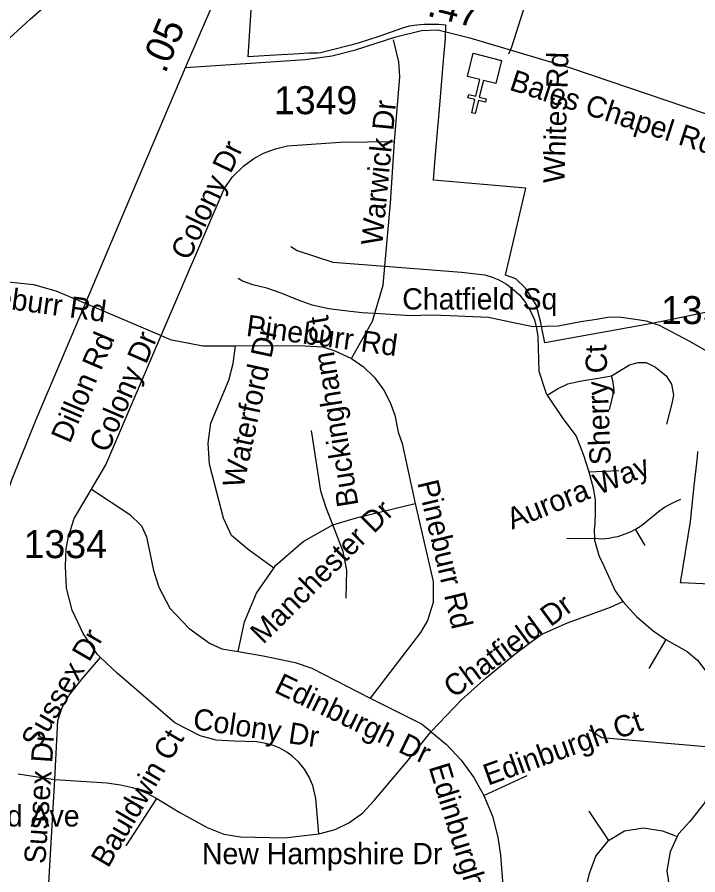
# Model space of a CAD drawing. Extents: x 1662474 to 1856135, y 779280 to 917889.
# Drawn here: x 1720032 to 1723070, y 808968 to 812795 of the extents above; entities that cross this region are included whole.
import ezdxf

# ---------------------------------------------------------------- set-up
doc = ezdxf.new("R2010")
doc.units = 0
for name, color, linetype in [('Exist Boundary Political City Limit New', 7, 'Continuous'), ('Exist Cultural Church CELL', 7, 'Continuous'), ('Exist Hydrographic Misc Water Feature', 7, 'Continuous'), ('Exist Road Non-System Type 51', 7, 'Continuous'), ('Exist Road Non-System Type 51 Label', 7, 'Continuous'), ('Exist Road Secondary Mileage Tenths English Label', 7, 'Continuous'), ('Exist Road Secondary Type 51 Attributed', 7, 'Continuous'), ('Exist Road Secondary Type 51 Label', 7, 'Continuous'), ('Exist Road Secondary Type 51 Number Label', 7, 'Continuous'), ('Exist Utilities Electrical Transmission Line', 7, 'Continuous'), ('Map Preparation Boundary City Limit Buffer Line', 7, 'Continuous')]:
    doc.layers.add(name, color=color, linetype=linetype)

msp = doc.modelspace()

# ---------------------------------------------------------------- linework, layer by layer
at = {"layer": 'Exist Boundary Political City Limit New'}
for points in [[(1721889.9, 812067.8), (1721896.5, 812146.8), (1721903.8, 812233.2), (1721909.5, 812302.2), (1721910.8, 812315.7), (1721918, 812402.7), (1721925.5, 812493.2), (1721934.6, 812601.8), (1721943, 812700.1), (1721944.6, 812759.4), (1721912.5, 812761.9), (1721880.4, 812762.8), (1721848.2, 812761.9), (1721832.5, 812760.7), (1721816.2, 812759.4), (1721781.2, 812754.8), (1721746.8, 812744.7), (1721650, 812710.6), (1721645.9, 812709.1), (1721554.1, 812679.1), (1721520.9, 812669.6), (1721433.6, 812647.5), (1721385.2, 812636.4), (1721372.5, 812634.8), (1721345.8, 812635.1), (1721333.9, 812634.8), (1721266, 812630.7), (1721158.2, 812624.2), (1721062.6, 812618.5), (1721078, 812850.4)], [(1723145.4, 811485.4), (1722952.9, 811446.4), (1722856.2, 811426.9), (1722584, 811377.5), (1722386.6, 811341.3), (1722367, 811438), (1722347.5, 811512), (1722300.8, 811586.1), (1722257.9, 811627), (1722211.1, 811644.2), (1722302, 812032), (1721889.9, 812067.8)], [(1723346.9, 810254.6), (1722997.1, 810271), (1722992.8, 810271.3), (1722994.2, 810280.2), (1723036.8, 810544.8), (1723053.8, 810703), (1723067.4, 810830.4), (1723069.8, 810856.4)]]:
    msp.add_lwpolyline(points, dxfattribs=at)
at = {"layer": 'Exist Cultural Church CELL'}
msp.add_lwpolyline([(1722167.8, 812499.1), (1722112.5, 812512.7), (1722094.1, 812438.8), (1722125.2, 812431.1), (1722121.3, 812415.6), (1722090.3, 812423.3), (1722075.8, 812364.9), (1722060.3, 812368.8), (1722074.7, 812427.1), (1722043.7, 812434.8), (1722047.5, 812450.4), (1722078.6, 812442.6), (1722096.9, 812516.5), (1722041, 812530.5), (1722066.6, 812633.9), (1722193.4, 812602.4)], close=True, dxfattribs=at)
at = {"layer": 'Exist Hydrographic Misc Water Feature'}
msp.add_lwpolyline([(1723207.1, 811248.7), (1723034, 811348.4), (1722898.9, 811419.6), (1722840.8, 811438.2), (1722729.1, 811455.3), (1722677, 811455.7), (1722616.9, 811446.3), (1722546.8, 811435), (1722446.5, 811416), (1722334.6, 811413), (1722246.6, 811431.8), (1722134.8, 811454.9), (1721962.8, 811462.6), (1721882.8, 811465.3), (1721786.7, 811462.2), (1721674.9, 811469.3), (1721570.9, 811476.2), (1721494.9, 811485), (1721422.9, 811493.6), (1721349.1, 811510.4), (1721283.3, 811533), (1721209.6, 811563.7), (1721145.7, 811586.3), (1721084, 811600.9), (1721038, 811617.3), (1721018.1, 811629.5)], dxfattribs=at)
at = {"layer": 'Exist Road Non-System Type 51'}
for p, q in [((1720335.2, 811518.4), (1720674.9, 811373.8)), ((1722583.5, 810766.4), (1722717.4, 810772.4)), ((1722834.6, 810437), (1722791.9, 810510.2)), ((1722484.9, 810469.4), (1722607.9, 810469.6)), ((1722926.9, 810017.9), (1722851.5, 809888.8)), ((1720036.4, 809418.4), (1720199.6, 809393.8)), ((1722114.8, 809321.6), (1722307.9, 809410.5)), ((1720519.2, 809097.7), (1720655.8, 809308.4)), ((1722583.2, 809251.8), (1722671.4, 809120.8))]:
    msp.add_line(p, q, dxfattribs=at)
for points in [[(1722226.4, 812631.2), (1722238.9, 812662.9), (1722373.9, 813085.5), (1722391.6, 813148.5), (1722430.5, 813322), (1722436, 813426.5), (1722435.5, 813522.5), (1722443.1, 813541.9), (1722454.4, 813559.5), (1722474.6, 813577.9), (1722492.8, 813587.9), (1722519.5, 813595), (1722547.4, 813593.9), (1722708.4, 813574.8), (1722804, 813567.4), (1722846.2, 813566.4), (1722887.1, 813576.4), (1722910.2, 813605.8), (1722915.2, 813635.9), (1722936.2, 813985.8)], [(1721716.4, 812240.7), (1721740.2, 812528.6), (1721735.8, 812595.2), (1721711.6, 812694.4)], [(1720674.9, 811373.8), (1720955.5, 812029.7), (1720993.5, 812082.4), (1721043.1, 812132), (1721088.9, 812165.1), (1721131.9, 812188.2), (1721184.4, 812208.1), (1721239.1, 812220.8), (1721472.8, 812237.8), (1721716.4, 812240.7)], [(1721672.2, 811684), (1721698.8, 811965.6), (1721716.4, 812240.7)], [(1721252.9, 811772.4), (1721281.8, 811753.2), (1721440.2, 811702.4), (1721672.2, 811684)], [(1721524.2, 811272.2), (1721617.4, 811439.1), (1721665.1, 811599.2), (1721672.2, 811684)], [(1721672.2, 811684), (1722015, 811657.5), (1722119.5, 811645.2), (1722152, 811635.4), (1722182.2, 811622.4), (1722215.2, 811603.9), (1722241.5, 811584.8), (1722273.6, 811555.4), (1722301.1, 811521.2), (1722323.1, 811483.8), (1722340.5, 811444.1), (1722350.1, 811407.6), (1722356.2, 811369.9), (1722360.6, 811215.2), (1722390.9, 811120.8), (1722397.6, 811107.9)], [(1719922.9, 811619.4), (1720007.4, 811613.1), (1720105.6, 811601.4), (1720204, 811573.8), (1720335.2, 811518.4)], [(1720364.4, 810689.2), (1720428.1, 810797.7), (1720674.9, 811373.8)], [(1720674.9, 811373.8), (1720715.4, 811356.4), (1720861.2, 811328.9), (1721006.1, 811327.9)], [(1721177.2, 810336.8), (1721063.4, 810419.4), (1720988.2, 810481.9), (1720953.1, 810558.9), (1720890.1, 810800), (1720884.1, 810894.2), (1720895.9, 810982.7), (1720976.8, 811175.1), (1720996.1, 811249.6), (1721006.1, 811327.9)], [(1721006.1, 811327.9), (1721288.9, 811330.2), (1721395.6, 811323.4), (1721449.6, 811306.6), (1721524.2, 811272.2)], [(1721524.2, 811272.2), (1721577, 811234.1), (1721626.4, 811186.4), (1721667.9, 811130.7), (1721696.6, 811076.1), (1721717.9, 811018.4), (1721732.9, 810943.4), (1721750.1, 810892.2), (1721808.2, 810625.5)], [(1722684.1, 811194.2), (1722764.6, 811243.4), (1722803.1, 811254.6), (1722838.4, 811253.5), (1722880.9, 811233.9), (1722927.9, 811195.2), (1722951.8, 811156.7), (1722960.4, 811107.9), (1722953.9, 811070.6), (1722930, 810978.8)], [(1722397.6, 811107.9), (1722443.6, 811136.8), (1722489.4, 811158.5), (1722543.6, 811171.1), (1722634.1, 811185.6), (1722684.1, 811194.2)], [(1722675.9, 811043.4), (1722696.6, 811129.7), (1722692.4, 811166.2), (1722684.1, 811194.2)], [(1722397.6, 811107.9), (1722467.2, 811004.8), (1722526.6, 810926), (1722559.4, 810840.4), (1722583.5, 810766.4)], [(1721440.5, 810529.4), (1721410.9, 810605.8), (1721387.5, 810680.6), (1721345.5, 810950.4)], [(1722583.5, 810766.4), (1722602.4, 810695.2), (1722612.1, 810639.4), (1722612.1, 810583.8), (1722610.4, 810537.2), (1722607.4, 810506.4), (1722607.9, 810469.6)], [(1720404.4, 809937.9), (1720390.9, 809950.7), (1720326.4, 810045.4), (1720278.1, 810148.6), (1720252.1, 810247.2), (1720247.6, 810344.9), (1720250.8, 810422.6), (1720261.5, 810477.2), (1720286.8, 810558), (1720364.4, 810689.2)], [(1720364.4, 810689.2), (1720535, 810576.4), (1720587.5, 810525.5), (1720609.2, 810476.7), (1720640.2, 810326.2), (1720663.9, 810251.2), (1720712.9, 810157.2), (1720798, 810069.1), (1720890.9, 810001.9), (1720944.8, 809976.9), (1721017.9, 809964.1)], [(1722791.9, 810510.2), (1722813.4, 810523.9), (1722826.6, 810533.4), (1722900.4, 810592.9), (1722920.2, 810607.9), (1722946.5, 810622.6), (1722969.4, 810633.9), (1722993.2, 810644.6)], [(1721440.5, 810529.4), (1721550.2, 810562.2), (1721808.2, 810625.5)], [(1721808.2, 810625.5), (1721888.2, 810276.2), (1721888.2, 810182.4), (1721863.4, 810102.9), (1721832.1, 810049.9), (1721607.9, 809755.9)], [(1721177.2, 810336.8), (1721185.1, 810347.8), (1721309, 810455.2), (1721440.5, 810529.4)], [(1721499.9, 810202.7), (1721503, 810327.9), (1721486.6, 810411.4), (1721440.5, 810529.4)], [(1722607.9, 810469.6), (1722637.4, 810467.5), (1722659.4, 810469), (1722672.2, 810470.6), (1722692.1, 810474), (1722712.1, 810478.2), (1722733.9, 810485.1), (1722757, 810493.4), (1722774.9, 810501.9), (1722791.9, 810510.2)], [(1722607.9, 810469.6), (1722608.1, 810460.7), (1722628.6, 810388.2), (1722643.4, 810359.9), (1722654.6, 810337), (1722700.9, 810234.9), (1722734.1, 810186.9)], [(1721017.9, 809964.1), (1721047.1, 810097.4), (1721099.9, 810224.7), (1721177.2, 810336.8)], [(1721879.1, 809607.4), (1722014.5, 809748.6), (1722126.9, 809848.4), (1722260.4, 809958), (1722370.4, 810040.4), (1722488.2, 810092.2), (1722679.9, 810161.9), (1722734.1, 810186.9)], [(1722734.1, 810186.9), (1722795.6, 810121.2), (1722870.6, 810056.8), (1722926.9, 810017.9)], [(1722926.9, 810017.9), (1723022.6, 809965.1), (1723068.2, 809926.2), (1723100.9, 809883.2), (1723132.1, 809826.2), (1723145.4, 809777.8), (1723150.6, 809720.2), (1723145.4, 809632.9), (1723139.4, 809538.1)], [(1721017.9, 809964.1), (1721130.5, 809945.4), (1721272.5, 809916), (1721347.1, 809889.8), (1721607.9, 809755.9)], [(1720199.6, 809393.8), (1720213.5, 809655.9), (1720232.4, 809714.2), (1720263.9, 809770.1), (1720322.1, 809842.9), (1720404.4, 809937.9)], [(1721378.6, 809151.2), (1721364.6, 809308.4), (1721350.8, 809367), (1721335, 809404.2), (1721314, 809439.2), (1721288.9, 809469.9), (1721259.1, 809497.4), (1721234.8, 809515.5), (1721204, 809533.1), (1721175.9, 809544.7), (1721142.1, 809554.4), (1721101.1, 809560.9), (1720999.6, 809563.9), (1720919.5, 809568.9), (1720848.9, 809587.9), (1720736.1, 809646.2), (1720478.1, 809868.2), (1720404.4, 809937.9)], [(1721607.9, 809755.9), (1721836.9, 809641), (1721879.1, 809607.4)], [(1721378.6, 809151.2), (1721450.8, 809169.9), (1721512.6, 809199.8), (1721572.8, 809242.6), (1721624.5, 809299), (1721771.1, 809472.8), (1721879.1, 809607.4)], [(1721879.1, 809607.4), (1721881.6, 809605.2), (1721948.6, 809549.9), (1722014, 809479.6), (1722070.1, 809401.9), (1722114.8, 809321.6)], [(1722584.1, 809616.4), (1722640.8, 809581.4), (1723139.4, 809538.1)], [(1723139.4, 809538.1), (1723137.1, 809467.5), (1723134.1, 809422.4), (1723129.6, 809379.9), (1723101.4, 809289.9), (1723034.1, 809206.4), (1722983.8, 809150.4), (1722978, 809138.4)], [(1720151, 808748.1), (1720159.9, 808788), (1720166.2, 808830), (1720169.1, 808861.4), (1720173.4, 808930.8), (1720199.6, 809393.8)], [(1720199.6, 809393.8), (1720432.4, 809379), (1720492.5, 809369.9), (1720546.9, 809357), (1720608.5, 809334.4), (1720655.8, 809308.4)], [(1720655.8, 809308.4), (1720758.4, 809246.5), (1720879.6, 809178.5), (1720954.4, 809149.1), (1721029, 809137), (1721225.2, 809133.1), (1721378.6, 809151.2)], [(1722114.8, 809321.6), (1722152.6, 809229.2), (1722177.2, 809136.5), (1722189.4, 809055.2), (1722198.8, 808919.8), (1722267, 808794.5), (1722333.4, 808729.7), (1722407.4, 808686.4), (1722456.8, 808661.2)], [(1722671.4, 809120.8), (1722742.6, 809164.9), (1722826.6, 809178.2), (1722911.9, 809164.1), (1722963.1, 809144.2), (1722978, 809138.4)], [(1722456.8, 808661.2), (1722498.8, 808742.9), (1722533.9, 808815.5), (1722566.5, 808896.7), (1722587.1, 808978), (1722614.2, 809051.5), (1722671.4, 809120.8)], [(1722978, 809138.4), (1722945.4, 809069.9), (1722931, 808986.4), (1722944.9, 808894.5), (1722980.9, 808798.8), (1723014, 808702.2), (1723026, 808605), (1723021.1, 808511.1), (1723013.6, 808417.9), (1723006.1, 808333.7), (1723002.6, 808243.1), (1722991.6, 808194), (1722988.5, 808181.7)]]:
    msp.add_lwpolyline(points, dxfattribs=at)
at = {"layer": 'Exist Road Secondary Type 51 Attributed'}
for points in [[(1720784, 812571.2), (1720912.6, 812869.4), (1721009.3, 813093.4), (1721265, 813615.5), (1721431.7, 813982.1), (1721587.4, 814337.6), (1721715.2, 814639.7), (1721831.9, 814950.7), (1721928, 815202.4), (1721962.7, 815286.2), (1721997.4, 815390.2), (1722009, 815497.2), (1722006.1, 815598.3), (1721985.8, 815679.2), (1721945.3, 815812.1), (1721890.4, 815994.1), (1721861.5, 816124.1), (1721855.7, 816233.9), (1721881.7, 816347.2), (1721913.5, 816445.4), (1721949.3, 816526.9), (1721979.6, 816588.7)], [(1720784, 812571.2), (1721318.1, 812605.7), (1721436.1, 812623), (1721542.6, 812648.9), (1721722.5, 812706.7), (1721836, 812735.6), (1721909.9, 812738.3), (1722052.4, 812702.8), (1722501.5, 812568.7), (1723189.7, 812334.9)], [(1717637.6, 809495.9), (1718683.8, 809472.9), (1719333.9, 809445.6), (1719475.2, 809439), (1719534.6, 809440.5), (1719553.7, 809444.4), (1719593.4, 809458.7), (1719593.8, 809458.9), (1719619.7, 809475.1), (1719642.7, 809507.9), (1719675.6, 809583.4), (1719757.7, 809878.9), (1719921.9, 810476.3), (1719978.9, 810647.6), (1720010.6, 810737.7), (1720116.3, 810999.7), (1720247.7, 811307), (1720340.2, 811525.5), (1720565.3, 812056.5), (1720784, 812571.2)]]:
    msp.add_lwpolyline(points, dxfattribs=at)
at = {"layer": 'Exist Utilities Electrical Transmission Line'}
msp.add_lwpolyline([(1716438.8, 809461.3), (1716787.4, 809798.2), (1717249.4, 810227.3), (1717691.2, 810629), (1718049.5, 810965.7), (1718432.3, 811308.1), (1718833.1, 811664), (1719416.5, 812185.8), (1719829.3, 812547.7), (1720090.8, 812785.9), (1720518, 813163.6), (1720959.3, 813541.3), (1721768.9, 813955.8), (1722056.4, 814211.5), (1722378.9, 814528.9), (1722668.3, 814796.8), (1722743.8, 814891.4), (1723015.9, 815165.2), (1723256.8, 815392.1), (1723447.4, 815577.2), (1723666.2, 815783.8), (1724225, 816289.8)], dxfattribs=at)
at = {"layer": 'Map Preparation Boundary City Limit Buffer Line'}
for points in [[(1721889.9, 812067.8), (1721896.5, 812146.8), (1721903.8, 812233.2), (1721909.5, 812302.2), (1721910.8, 812315.7), (1721918, 812402.7), (1721925.5, 812493.2), (1721934.6, 812601.8), (1721943, 812700.1), (1721944.6, 812759.4), (1721912.5, 812761.9), (1721880.4, 812762.8), (1721848.2, 812761.9), (1721832.5, 812760.7), (1721816.2, 812759.4), (1721781.2, 812754.8), (1721746.8, 812744.7), (1721650, 812710.6), (1721645.9, 812709.1), (1721554.1, 812679.1), (1721520.9, 812669.6), (1721433.6, 812647.5), (1721385.2, 812636.4), (1721372.5, 812634.8), (1721345.8, 812635.1), (1721333.9, 812634.8), (1721266, 812630.7), (1721158.2, 812624.2), (1721062.6, 812618.5), (1721078, 812850.4)], [(1723145.4, 811485.4), (1722952.9, 811446.4), (1722856.2, 811426.9), (1722584, 811377.5), (1722386.6, 811341.3), (1722367, 811438), (1722347.5, 811512), (1722300.8, 811586.1), (1722257.9, 811627), (1722211.1, 811644.2), (1722302, 812032), (1721889.9, 812067.8)], [(1723346.9, 810254.6), (1722997.1, 810271), (1722992.8, 810271.3), (1722994.2, 810280.2), (1723036.8, 810544.8), (1723053.8, 810703), (1723067.4, 810830.4), (1723069.8, 810856.4)]]:
    msp.add_lwpolyline(points, dxfattribs=at)

# ---------------------------------------------------------------- texts
at = {"layer": 'Exist Road Non-System Type 51 Label'}
for s, rotation, p in [('Whites Rd', 88.1945, (1722474.2, 812052.6)), ('Warwick Dr', 84.5019, (1721661.1, 811773.5)), ('Colony Dr', 64.3984, (1720798.7, 811704.5)), ('Pineburr Rd', 352.2697, (1719751.1, 811525.3)), ('Pineburr Rd', 352.2697, (1721050.6, 811373.4)), ('Buckingham Ct', 99.1127, (1721555.4, 810617.5)), ('Waterford Dr', 77.8409, (1721040.7, 810689.3)), ('Colony Dr', 66.7208, (1720436.7, 810847.1)), ('Sherry Ct', 92.2445, (1722681.9, 810798.5)), ('Aurora Way', 21.8128, (1722240.5, 810507.5)), ('Pineburr Rd', 283.3808, (1721817.1, 810717.9)), ('Manchester Dr', 45.0165, (1721129.6, 809993.2)), ('Chatfield Dr', 36.3891, (1721979.7, 809753.6)), ('Sussex Dr', 59.8446, (1720126.3, 809522.7)), ('Edinburgh Dr', 334.2771, (1721174, 809785.3)), ('Colony Dr', 351.5773, (1720812.4, 809618.7)), ('Edinburgh Ct', 19.6643, (1722133, 809365.4)), ('Sussex Dr', 86.0841, (1720157.5, 809014.7)), ('Bauldwin Ct', 59.6908, (1720437.9, 808994.7)), ('Edinburgh Dr', 287.0935, (1721867.8, 809449.4))]:
    msp.add_text(s, height=95, rotation=rotation, dxfattribs=at).set_placement(p)
for s, p in [('Chatfield Sq', (1721750.6, 811490.5)), ('Mildred Ave', (1719640, 809183.5)), ('New Hampshire Dr', (1720856.6, 809015.2))]:
    msp.add_text(s, height=95, dxfattribs=at).set_placement(p)
at = {"layer": 'Exist Road Secondary Mileage Tenths English Label'}
for s, rotation, p in [('.47', 345.9739, (1721856.7, 812802.4)), ('.05', 67.0657, (1720692.8, 812540))]:
    msp.add_text(s, height=125, rotation=rotation, dxfattribs=at).set_placement(p)
at = {"layer": 'Exist Road Secondary Type 51 Label'}
for s, rotation, p in [('Bales Chapel Rd', 342.0941, (1722224, 812472.2)), ('Dillon Rd', 66.8906, (1720267.1, 810888.9))]:
    msp.add_text(s, height=95, rotation=rotation, dxfattribs=at).set_placement(p)
at = {"layer": 'Exist Road Secondary Type 51 Number Label'}
for s, p in [('1349', (1721178.1, 812362.1)), ('1350', (1722904.9, 811425.3)), ('1334', (1720061.2, 810381))]:
    msp.add_text(s, height=125, dxfattribs=at).set_placement(p)

doc.saveas('drawing.dxf')
